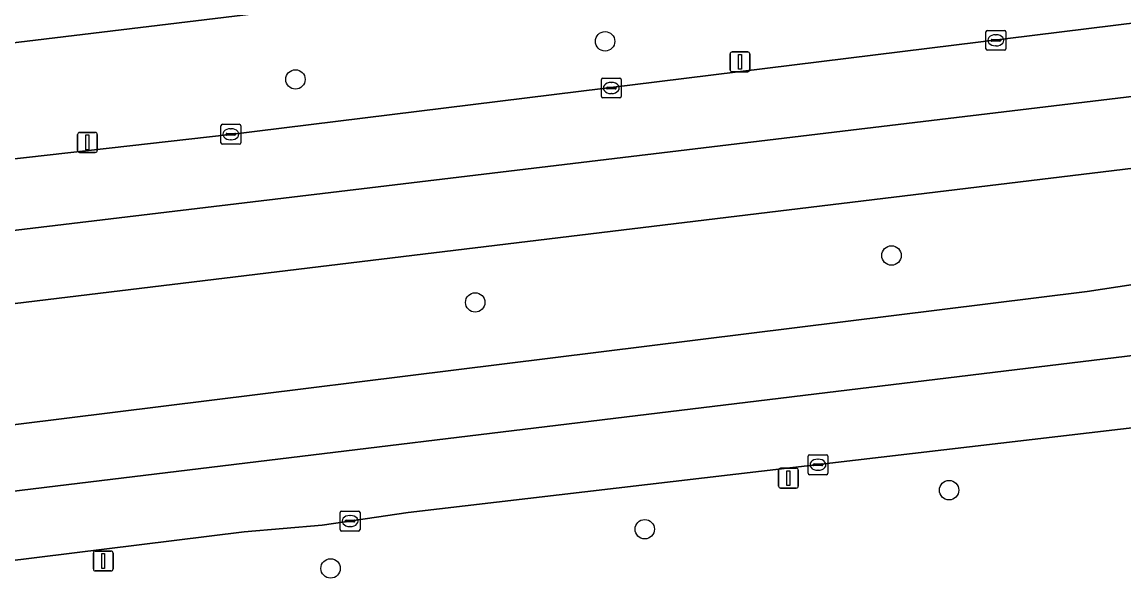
# Model space of a CAD drawing. Extents: x 161477 to 163040, y 383680 to 384871.
# Drawn here: x 162119.9 to 162175.3, y 384046 to 384074.3 of the extents above; entities that cross this region are included whole.
import ezdxf

# ---------------------------------------------------------------- set-up
doc = ezdxf.new("R2010")
doc.units = 0
for name, color, linetype in [('IMGEO_Berm_groen', 7, 'Continuous'), ('IMGEO_Boom', 7, 'Continuous'), ('IMGEO_Fietspad_gesloten', 7, 'Continuous'), ('IMGEO_Kolk', 7, 'Continuous'), ('IMGEO_Lichtmast', 7, 'Continuous'), ('IMGEO_Rijbaan_lokaal_gesloten', 7, 'Continuous')]:
    doc.layers.add(name, color=color, linetype=linetype)

msp = doc.modelspace()

# ---------------------------------------------------------------- linework, layer by layer
at = {"layer": 'IMGEO_Berm_groen'}
for points in [[(162534.962, 384097.975), (162500, 384093.468), (162481.264, 384091.095), (162457.811, 384088.372), (162442.901, 384086.436), (162402.758, 384081.663), (162381.895, 384078.899), (162368.059, 384077.415), (162337.394, 384073.713), (162307.499, 384070.04), (162248.941, 384062.845), (162201.441, 384057.009), (162179.625, 384054.308), (162139.298, 384049.588), (162134.982, 384048.963), (162131.051, 384048.617), (162073.42, 384041.498), (162051.67, 384038.989), (162036.516, 384037.016), (162009.54, 384033.893)], [(162179.927, 384080.597), (162164.799, 384078.716), (162037.295, 384063.34), (162003.42, 384059.174), (162000, 384058.753), (161967.373, 384054.741), (161896.962, 384046.212), (161847.953, 384040.275), (161822.49, 384037.235), (161793.606, 384033.742), (161792.05, 384033.368), (161791.016, 384033.255), (161789.879, 384033.126), (161782.08, 384032.349)], [(161977.435, 384050.21), (161982.251, 384050.756), (161989.699, 384051.67), (161996.3, 384052.485), (162000, 384052.948), (162004.465, 384053.494), (162061.99, 384060.529), (162090.69, 384063.861), (162112.945, 384066.661), (162130.338, 384068.624), (162184.31, 384075.274), (162202.261, 384077.434), (162208.493, 384078.157), (162212.301, 384078.633), (162212.132, 384079.728)], [(162277.909, 384079.509), (162249.116, 384075.73), (162246.983, 384075.474), (162186.915, 384068.26), (162005.779, 384046.356)], [(162097.498, 384051.298), (162173.495, 384060.723), (162179.444, 384061.624), (162195.789, 384063.545), (162247.846, 384069.907), (162278.569, 384073.661)]]:
    msp.add_lwpolyline(points, dxfattribs=at)
at = {"layer": 'IMGEO_Boom'}
for centre in [(162149.218, 384073.304), (162133.629, 384071.389), (162163.64, 384062.529), (162142.68, 384060.167), (162166.539, 384050.719), (162151.216, 384048.755), (162135.398, 384046.783)]:
    msp.add_circle(centre, 0.489, dxfattribs=at)
at = {"layer": 'IMGEO_Fietspad_gesloten'}
msp.add_lwpolyline([(162179.402, 384084.189), (162164.301, 384082.326), (162042.321, 384067.606), (162040.757, 384067.417), (162037.582, 384067.034), (162036.674, 384066.924), (162002.758, 384062.766), (162000, 384062.428), (161967.056, 384058.389), (161896.476, 384049.775), (161896.962, 384046.212), (161967.373, 384054.741), (162000, 384058.753), (162003.42, 384059.174), (162037.295, 384063.34), (162164.799, 384078.716)], dxfattribs=at)
at = {"layer": 'IMGEO_Kolk'}
for p, q in [((162168.395, 384072.931), (162168.395, 384073.783)), ((162168.47, 384073.857), (162169.322, 384073.857)), ((162169.396, 384073.783), (162169.396, 384072.931)), ((162168.654, 384073.351), (162168.654, 384073.363)), ((162169.092, 384073.314), (162168.694, 384073.314)), ((162168.697, 384073.4), (162169.095, 384073.4)), ((162168.883, 384073.637), (162168.908, 384073.637)), ((162169.138, 384073.363), (162169.138, 384073.351)), ((162169.322, 384072.857), (162168.47, 384072.857)), ((162168.906, 384073.077), (162168.881, 384073.077)), ((162149.031, 384070.53), (162149.031, 384071.382)), ((162149.106, 384071.456), (162149.958, 384071.456)), ((162149.29, 384070.95), (162149.29, 384070.962)), ((162149.333, 384070.999), (162149.731, 384070.999)), ((162149.519, 384071.236), (162149.544, 384071.236)), ((162149.774, 384070.962), (162149.774, 384070.95)), ((162150.032, 384071.382), (162150.032, 384070.53)), ((162149.958, 384070.456), (162149.106, 384070.456)), ((162149.728, 384070.913), (162149.33, 384070.913)), ((162149.542, 384070.676), (162149.517, 384070.676)), ((162129.876, 384068.204), (162129.876, 384069.056)), ((162129.951, 384069.13), (162130.803, 384069.13)), ((162130.364, 384068.91), (162130.389, 384068.91)), ((162130.877, 384069.056), (162130.877, 384068.204)), ((162130.135, 384068.624), (162130.135, 384068.636)), ((162130.573, 384068.587), (162130.175, 384068.587)), ((162130.178, 384068.673), (162130.576, 384068.673)), ((162130.387, 384068.35), (162130.362, 384068.35)), ((162130.619, 384068.636), (162130.619, 384068.624)), ((162130.803, 384068.13), (162129.951, 384068.13)), ((162159.437, 384051.572), (162159.437, 384052.424)), ((162159.512, 384052.498), (162160.364, 384052.498)), ((162159.925, 384052.278), (162159.95, 384052.278)), ((162160.438, 384052.424), (162160.438, 384051.572)), ((162159.696, 384051.992), (162159.696, 384052.004)), ((162160.134, 384051.955), (162159.736, 384051.955)), ((162159.739, 384052.041), (162160.137, 384052.041)), ((162159.948, 384051.718), (162159.923, 384051.718)), ((162160.18, 384052.004), (162160.18, 384051.992)), ((162160.364, 384051.498), (162159.512, 384051.498)), ((162135.879, 384048.739), (162135.879, 384049.591)), ((162135.954, 384049.665), (162136.806, 384049.665)), ((162136.367, 384049.445), (162136.392, 384049.445)), ((162136.88, 384049.591), (162136.88, 384048.739)), ((162136.138, 384049.159), (162136.138, 384049.171)), ((162136.576, 384049.122), (162136.178, 384049.122)), ((162136.181, 384049.208), (162136.579, 384049.208)), ((162136.39, 384048.885), (162136.365, 384048.885)), ((162136.622, 384049.171), (162136.622, 384049.159)), ((162136.806, 384048.665), (162135.954, 384048.665))]:
    msp.add_line(p, q, dxfattribs=at)
for points in [[(162168.395, 384072.931), (162168.395, 384073.783)], [(162168.47, 384073.857), (162169.322, 384073.857)], [(162169.396, 384073.783), (162169.396, 384072.931)], [(162169.322, 384072.857), (162168.47, 384072.857)], [(162149.031, 384070.53), (162149.031, 384071.382)], [(162149.106, 384071.456), (162149.958, 384071.456)], [(162150.032, 384071.382), (162150.032, 384070.53)], [(162149.958, 384070.456), (162149.106, 384070.456)], [(162129.876, 384068.204), (162129.876, 384069.056)], [(162129.951, 384069.13), (162130.803, 384069.13)], [(162130.877, 384069.056), (162130.877, 384068.204)], [(162130.803, 384068.13), (162129.951, 384068.13)], [(162159.437, 384051.572), (162159.437, 384052.424)], [(162159.512, 384052.498), (162160.364, 384052.498)], [(162160.438, 384052.424), (162160.438, 384051.572)], [(162160.364, 384051.498), (162159.512, 384051.498)], [(162135.879, 384048.739), (162135.879, 384049.591)], [(162135.954, 384049.665), (162136.806, 384049.665)], [(162136.88, 384049.591), (162136.88, 384048.739)], [(162136.806, 384048.665), (162135.954, 384048.665)]]:
    msp.add_lwpolyline(points, dxfattribs=at)
for centre, radius, start, end in [((162168.472, 384073.781), 0.0765, 91.552, 178.448), ((162168.472, 384073.781), 0.0765, 91.552, 178.448), ((162169.32, 384073.781), 0.0765, 1.552, 88.448), ((162169.32, 384073.781), 0.0765, 1.552, 88.448), ((162168.694, 384073.36), 0.0403, 85.8775, 175.7526), ((162168.691, 384073.35), 0.0366, 178.938, 274.7102), ((162169.095, 384073.357), 0.043, 264.8664, 352.4533), ((162169.099, 384073.362), 0.0386, 1.7309, 96.639), ((162168.472, 384072.933), 0.0765, 181.552, 268.448), ((162168.472, 384072.933), 0.0765, 181.552, 268.448), ((162169.32, 384072.933), 0.0765, 271.552, 358.448), ((162169.32, 384072.933), 0.0765, 271.552, 358.448), ((162149.108, 384071.38), 0.0765, 91.552, 178.448), ((162149.108, 384071.38), 0.0765, 91.552, 178.448), ((162149.33, 384070.959), 0.0403, 85.8775, 175.7526), ((162149.735, 384070.961), 0.0386, 1.7309, 96.639), ((162149.956, 384071.38), 0.0765, 1.552, 88.448), ((162149.956, 384071.38), 0.0765, 1.552, 88.448), ((162149.108, 384070.532), 0.0765, 181.552, 268.448), ((162149.108, 384070.532), 0.0765, 181.552, 268.448), ((162149.327, 384070.949), 0.0366, 178.938, 274.7102), ((162149.731, 384070.956), 0.043, 264.8664, 352.4533), ((162149.956, 384070.532), 0.0765, 271.552, 358.448), ((162149.956, 384070.532), 0.0765, 271.552, 358.448), ((162129.953, 384069.054), 0.0765, 91.552, 178.448), ((162129.953, 384069.054), 0.0765, 91.552, 178.448), ((162130.801, 384069.054), 0.0765, 1.552, 88.448), ((162130.801, 384069.054), 0.0765, 1.552, 88.448), ((162129.953, 384068.206), 0.0765, 181.552, 268.448), ((162129.953, 384068.206), 0.0765, 181.552, 268.448), ((162130.175, 384068.633), 0.0403, 85.8775, 175.7526), ((162130.172, 384068.623), 0.0366, 178.938, 274.7102), ((162130.576, 384068.63), 0.043, 264.8664, 352.4533), ((162130.58, 384068.635), 0.0386, 1.7309, 96.639), ((162130.801, 384068.206), 0.0765, 271.552, 358.448), ((162130.801, 384068.206), 0.0765, 271.552, 358.448), ((162159.514, 384052.422), 0.0765, 91.552, 178.448), ((162159.514, 384052.422), 0.0765, 91.552, 178.448), ((162160.362, 384052.422), 0.0765, 1.552, 88.448), ((162160.362, 384052.422), 0.0765, 1.552, 88.448), ((162159.514, 384051.574), 0.0765, 181.552, 268.448), ((162159.514, 384051.574), 0.0765, 181.552, 268.448), ((162159.736, 384052.001), 0.0403, 85.8775, 175.7526), ((162159.733, 384051.991), 0.0366, 178.938, 274.7102), ((162160.137, 384051.998), 0.043, 264.8664, 352.4533), ((162160.141, 384052.003), 0.0386, 1.7309, 96.639), ((162160.362, 384051.574), 0.0765, 271.552, 358.448), ((162160.362, 384051.574), 0.0765, 271.552, 358.448), ((162135.956, 384049.589), 0.0765, 91.552, 178.448), ((162135.956, 384049.589), 0.0765, 91.552, 178.448), ((162136.804, 384049.589), 0.0765, 1.552, 88.448), ((162136.804, 384049.589), 0.0765, 1.552, 88.448), ((162136.178, 384049.168), 0.0403, 85.8775, 175.7526), ((162136.175, 384049.158), 0.0366, 178.938, 274.7102), ((162136.579, 384049.165), 0.043, 264.8664, 352.4533), ((162136.583, 384049.17), 0.0386, 1.7309, 96.639), ((162135.956, 384048.741), 0.0765, 181.552, 268.448), ((162135.956, 384048.741), 0.0765, 181.552, 268.448), ((162136.804, 384048.741), 0.0765, 271.552, 358.448), ((162136.804, 384048.741), 0.0765, 271.552, 358.448)]:
    msp.add_arc(centre, radius, start, end, dxfattribs=at)
for centre, major_axis, ratio, start_param, end_param in [((162168.882, 384073.357), (-0.387, 0.002), 0.722429, 4.712389, 7.853982), ((162168.907, 384073.357), (-0.39, 0.002), 0.717154, 1.570796, 4.712389), ((162149.518, 384070.956), (-0.387, 0.002), 0.722429, 4.712389, 7.853982), ((162149.543, 384070.956), (-0.39, 0.002), 0.717154, 1.570796, 4.712389), ((162130.363, 384068.63), (-0.387, 0.002), 0.722429, 4.712389, 7.853982), ((162130.388, 384068.63), (-0.39, 0.002), 0.717154, 1.570796, 4.712389), ((162159.924, 384051.998), (-0.387, 0.002), 0.722429, 4.712389, 7.853982), ((162159.949, 384051.998), (-0.39, 0.002), 0.717154, 1.570796, 4.712389), ((162136.366, 384049.165), (-0.387, 0.002), 0.722429, 4.712389, 7.853982), ((162136.391, 384049.165), (-0.39, 0.002), 0.717154, 1.570796, 4.712389)]:
    msp.add_ellipse(centre, major_axis=major_axis, ratio=ratio, start_param=start_param, end_param=end_param, dxfattribs=at)
at = {"layer": 'IMGEO_Lichtmast'}
for p, q in [((162155.516, 384071.874), (162155.516, 384072.674)), ((162155.516, 384072.674), (162155.516, 384071.874)), ((162155.616, 384072.774), (162156.406, 384072.774)), ((162156.406, 384072.774), (162155.616, 384072.774)), ((162156.506, 384072.674), (162156.506, 384071.874)), ((162156.506, 384071.874), (162156.506, 384072.674)), ((162156.406, 384071.774), (162155.616, 384071.774)), ((162155.616, 384071.774), (162156.406, 384071.774)), ((162122.661, 384067.818), (162122.661, 384068.618)), ((162122.661, 384068.618), (162122.661, 384067.818)), ((162122.761, 384068.718), (162123.551, 384068.718)), ((162123.551, 384068.718), (162122.761, 384068.718)), ((162123.651, 384068.618), (162123.651, 384067.818)), ((162123.651, 384067.818), (162123.651, 384068.618)), ((162123.551, 384067.718), (162122.761, 384067.718)), ((162122.761, 384067.718), (162123.551, 384067.718)), ((162157.956, 384050.922), (162157.956, 384051.722)), ((162157.956, 384051.722), (162157.956, 384050.922)), ((162158.056, 384051.822), (162158.846, 384051.822)), ((162158.846, 384051.822), (162158.056, 384051.822)), ((162158.946, 384051.722), (162158.946, 384050.922)), ((162158.946, 384050.922), (162158.946, 384051.722)), ((162158.846, 384050.822), (162158.056, 384050.822)), ((162158.056, 384050.822), (162158.846, 384050.822)), ((162123.553, 384047.656), (162124.343, 384047.656)), ((162124.343, 384047.656), (162123.553, 384047.656)), ((162123.453, 384046.756), (162123.453, 384047.556)), ((162123.453, 384047.556), (162123.453, 384046.756)), ((162124.443, 384047.556), (162124.443, 384046.756)), ((162124.443, 384046.756), (162124.443, 384047.556)), ((162124.343, 384046.656), (162123.553, 384046.656)), ((162123.553, 384046.656), (162124.343, 384046.656))]:
    msp.add_line(p, q, dxfattribs=at)
for points in [[(162155.936, 384072.649), (162156.086, 384072.649), (162156.086, 384071.899), (162155.936, 384071.899), (162155.936, 384072.649)], [(162123.081, 384068.593), (162123.231, 384068.593), (162123.231, 384067.843), (162123.081, 384067.843), (162123.081, 384068.593)], [(162158.376, 384051.697), (162158.526, 384051.697), (162158.526, 384050.947), (162158.376, 384050.947), (162158.376, 384051.697)], [(162123.873, 384047.531), (162124.023, 384047.531), (162124.023, 384046.781), (162123.873, 384046.781), (162123.873, 384047.531)]]:
    msp.add_lwpolyline(points, dxfattribs=at)
for centre, start, end in [((162155.616, 384072.674), 90, 180), ((162155.616, 384072.674), 90, 180), ((162156.406, 384072.674), 0, 90), ((162156.406, 384072.674), 360, 90), ((162155.616, 384071.874), 180, 270), ((162155.616, 384071.874), 180, 270), ((162156.406, 384071.874), 270, 0), ((162156.406, 384071.874), 270, 0), ((162122.761, 384068.618), 90, 180), ((162122.761, 384068.618), 90, 180), ((162123.551, 384068.618), 0, 90), ((162123.551, 384068.618), 360, 90), ((162122.761, 384067.818), 180, 270), ((162122.761, 384067.818), 180, 270), ((162123.551, 384067.818), 270, 0), ((162123.551, 384067.818), 270, 0), ((162158.056, 384051.722), 90, 180), ((162158.056, 384051.722), 90, 180), ((162158.846, 384051.722), 0, 90), ((162158.846, 384051.722), 360, 90), ((162158.056, 384050.922), 180, 270), ((162158.056, 384050.922), 180, 270), ((162158.846, 384050.922), 270, 0), ((162158.846, 384050.922), 270, 0), ((162123.553, 384047.556), 90, 180), ((162123.553, 384047.556), 90, 180), ((162124.343, 384047.556), 0, 90), ((162124.343, 384047.556), 360, 90), ((162123.553, 384046.756), 180, 270), ((162123.553, 384046.756), 180, 270), ((162124.343, 384046.756), 270, 0), ((162124.343, 384046.756), 270, 0)]:
    msp.add_arc(centre, 0.1, start, end, dxfattribs=at)
at = {"layer": 'IMGEO_Rijbaan_lokaal_gesloten'}
for points in [[(162246.408, 384079.189), (162245.881, 384082.587), (162212.301, 384078.633), (162208.493, 384078.157), (162202.261, 384077.434), (162184.31, 384075.274), (162130.338, 384068.624), (162112.945, 384066.661), (162090.69, 384063.861), (162061.99, 384060.529), (162004.465, 384053.494)], [(162005.138, 384049.833), (162024.421, 384052.135), (162050.016, 384055.235), (162093.056, 384060.636), (162137.796, 384065.987), (162181.187, 384071.188), (162227.626, 384076.889), (162246.408, 384079.189)], [(162005.779, 384046.356), (162186.915, 384068.26), (162246.983, 384075.474), (162246.408, 384079.189), (162227.626, 384076.889), (162181.187, 384071.188), (162137.796, 384065.987), (162093.056, 384060.636), (162050.016, 384055.235), (162024.421, 384052.135), (162005.138, 384049.833)], [(162008.923, 384037.209), (162102.422, 384048.613), (162177.172, 384057.667), (162248.391, 384066.39), (162247.846, 384069.907), (162195.789, 384063.545), (162179.444, 384061.624), (162173.495, 384060.723), (162097.498, 384051.298), (162006.847, 384040.554)], [(162009.54, 384033.893), (162036.516, 384037.016), (162051.67, 384038.989), (162073.42, 384041.498), (162131.051, 384048.617), (162134.982, 384048.963), (162139.298, 384049.588), (162179.625, 384054.308), (162201.441, 384057.009), (162248.941, 384062.845), (162248.391, 384066.39), (162177.172, 384057.667), (162102.422, 384048.613), (162008.923, 384037.209)]]:
    msp.add_lwpolyline(points, dxfattribs=at)

doc.saveas('drawing.dxf')
